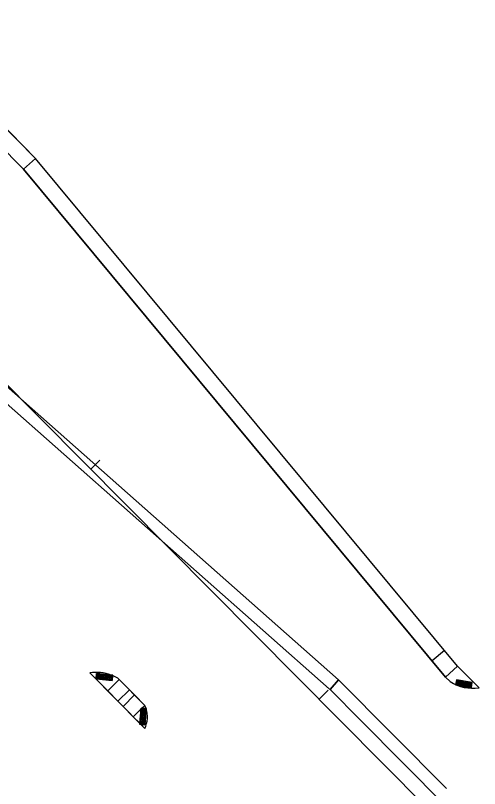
# Model space of a CAD drawing. Extents: x -5665 to 1997148, y 4 to 827579.
# Drawn here: x 1972163 to 1972306.3, y 802022.1 to 802260.6 of the extents above; entities that cross this region are included whole.
import ezdxf

# ---------------------------------------------------------------- set-up
doc = ezdxf.new("R2010")
doc.units = 0
for name, color, linetype in [('RD_HC_CL_Rel', 7, 'Continuous'), ('RD_HC_Data_Tic_Rel', 7, 'Continuous'), ('RD_PD_SW', 7, 'Continuous')]:
    doc.layers.add(name, color=color, linetype=linetype)

msp = doc.modelspace()

# ---------------------------------------------------------------- linework, layer by layer
at = {"layer": 'RD_HC_CL_Rel'}
msp.add_line((1972119.32, 802188.01), (1972571.34, 801732.96), dxfattribs=at)
at = {"layer": 'RD_HC_Data_Tic_Rel'}
for p, q in [((1972186.28, 802120.6), (1972189.11, 802123.42)), ((1972256.75, 802049.66), (1972259.59, 802052.48))]:
    msp.add_line(p, q, dxfattribs=at)
at = {"layer": 'RD_PD_SW'}
for p, q in [((1972169.24, 802216.51), (1972015.58, 802371.19)), ((1972015.58, 802371.19), (1972169.24, 802216.51)), ((1972012.03, 802367.67), (1972165.53, 802213.14)), ((1972012.03, 802367.67), (1972165.53, 802213.14)), ((1972165.53, 802213.14), (1972169.24, 802216.51)), ((1972169.24, 802216.51), (1972165.53, 802213.14)), ((1972299.46, 802059.87), (1972169.24, 802216.51)), ((1972299.46, 802059.87), (1972169.24, 802216.51)), ((1972295.76, 802056.5), (1972165.53, 802213.14)), ((1972165.53, 802213.14), (1972295.76, 802056.5)), ((1972262.78, 802055.65), (1972124.31, 802178.02)), ((1972121.65, 802175.02), (1972259.84, 802052.91)), ((1972295.47, 802064.67), (1972291.62, 802061.47)), ((1972299.46, 802059.87), (1972295.76, 802056.5)), ((1972299.46, 802059.87), (1972306.14, 802053.15)), ((1972306.14, 802053.15), (1972299.46, 802059.87)), ((1972185.93, 802057.8), (1972202.97, 802040.65)), ((1972185.93, 802057.8), (1972191.48, 802052.22)), ((1972195.02, 802055.75), (1972191.48, 802052.22)), ((1972191.48, 802052.22), (1972195.02, 802055.75)), ((1972195.02, 802055.75), (1972191.48, 802052.22)), ((1972194.58, 802056.19), (1972202.94, 802047.78)), ((1972195.02, 802055.75), (1972194.58, 802056.19)), ((1972198.19, 802052.56), (1972195.02, 802055.75)), ((1972260.13, 802052.65), (1972262.78, 802055.65)), ((1972262.78, 802055.65), (1972260.13, 802052.65)), ((1972260.13, 802052.65), (1972262.78, 802055.65)), ((1972296.09, 802022.11), (1972262.78, 802055.65)), ((1972295.76, 802056.5), (1972297.17, 802055.09)), ((1972295.76, 802056.5), (1972297.17, 802055.09)), ((1972191.48, 802052.22), (1972194.65, 802049.03)), ((1972198.19, 802052.56), (1972194.65, 802049.03)), ((1972194.65, 802049.03), (1972198.19, 802052.56)), ((1972198.19, 802052.56), (1972194.65, 802049.03)), ((1972199.76, 802050.97), (1972196.22, 802047.45)), ((1972196.22, 802047.45), (1972199.76, 802050.97)), ((1972199.76, 802050.97), (1972196.22, 802047.45)), ((1972199.76, 802050.97), (1972198.19, 802052.56)), ((1972202.94, 802047.78), (1972199.76, 802050.97)), ((1972259.85, 802052.92), (1972260.03, 802052.74)), ((1972260.03, 802052.74), (1972260.13, 802052.65)), ((1972194.65, 802049.03), (1972196.22, 802047.45)), ((1972196.22, 802047.45), (1972199.39, 802044.26)), ((1972202.94, 802047.78), (1972199.39, 802044.26)), ((1972199.39, 802044.26), (1972201.84, 802046.69)), ((1972201.84, 802046.69), (1972199.39, 802044.26)), ((1972201.37, 802042.26), (1972201.84, 802046.69)), ((1972201.84, 802046.69), (1972201.86, 802046.93)), ((1972201.86, 802046.93), (1972202.06, 802046.91)), ((1972202.06, 802046.91), (1972202.94, 802047.78)), ((1972202.94, 802047.78), (1972202.06, 802046.91)), ((1972202.06, 802046.91), (1972203.33, 802046.78)), ((1972199.39, 802044.26), (1972201.37, 802042.26)), ((1972201.69, 802041.94), (1972202.97, 802040.65))]:
    msp.add_line(p, q, dxfattribs=at)
for points in [[(1972193.03, 802057.07), (1972188.07, 802057.59), (1972187.9, 802056), (1972192.86, 802055.48)], [(1972304.05, 802054.79), (1972299.15, 802055.69), (1972298.86, 802054.12), (1972303.77, 802053.22)], [(1972201.86, 802046.93), (1972201.34, 802041.97), (1972202.93, 802041.81), (1972203.45, 802046.77)]]:
    msp.add_lwpolyline(points, close=True, dxfattribs=at)
for points in [[(1972193.01, 802056.95), (1972192.86, 802055.48), (1972187.9, 802056), (1972188.07, 802057.59), (1972192.59, 802057.12)], [(1972259.84, 802052.91), (1972259.85, 802052.92)], [(1972260.13, 802052.65), (1972260.13, 802052.64)], [(1972260.13, 802052.64), (1972269.55, 802043.16), (1972400.35, 801911.48), (1972403.17, 801908.64)], [(1972203.33, 802046.78), (1972202.93, 802041.81), (1972201.69, 802041.94)]]:
    msp.add_lwpolyline(points, dxfattribs=at)
for centre, radius in [((1972188.23, 802056.26), 0.146), ((1972188.29, 802056.76), 0.146), ((1972188.23, 802056.26), 0.073), ((1972188.34, 802057.26), 0.146), ((1972188.29, 802056.76), 0.073), ((1972188.34, 802057.26), 0.073), ((1972188.63, 802056.22), 0.146), ((1972188.68, 802056.71), 0.146), ((1972188.63, 802056.22), 0.073), ((1972188.74, 802057.22), 0.146), ((1972188.68, 802056.71), 0.073), ((1972188.74, 802057.22), 0.073), ((1972189.03, 802056.18), 0.146), ((1972189.08, 802056.67), 0.146), ((1972189.03, 802056.18), 0.073), ((1972189.13, 802057.18), 0.146), ((1972189.08, 802056.67), 0.073), ((1972189.13, 802057.18), 0.073), ((1972189.43, 802056.14), 0.146), ((1972189.48, 802056.63), 0.146), ((1972189.43, 802056.14), 0.073), ((1972189.53, 802057.14), 0.146), ((1972189.48, 802056.63), 0.073), ((1972189.53, 802057.14), 0.073), ((1972189.82, 802056.09), 0.146), ((1972189.88, 802056.59), 0.146), ((1972189.82, 802056.09), 0.073), ((1972189.93, 802057.1), 0.146), ((1972189.88, 802056.59), 0.073), ((1972189.93, 802057.1), 0.073), ((1972190.22, 802056.05), 0.146), ((1972190.27, 802056.55), 0.146), ((1972190.22, 802056.05), 0.073), ((1972190.33, 802057.05), 0.146), ((1972190.27, 802056.55), 0.073), ((1972190.33, 802057.05), 0.073), ((1972190.62, 802056.01), 0.146), ((1972190.67, 802056.51), 0.146), ((1972190.62, 802056.01), 0.073), ((1972190.73, 802057.01), 0.146), ((1972190.67, 802056.51), 0.073), ((1972190.73, 802057.01), 0.073), ((1972191.02, 802055.97), 0.146), ((1972191.07, 802056.46), 0.146), ((1972191.02, 802055.97), 0.073), ((1972191.12, 802056.97), 0.146), ((1972191.07, 802056.46), 0.073), ((1972191.12, 802056.97), 0.073), ((1972191.42, 802055.93), 0.146), ((1972191.47, 802056.42), 0.146), ((1972191.42, 802055.93), 0.073), ((1972191.52, 802056.93), 0.146), ((1972191.47, 802056.42), 0.073), ((1972191.52, 802056.93), 0.073), ((1972191.81, 802055.89), 0.146), ((1972191.87, 802056.38), 0.146), ((1972191.81, 802055.89), 0.073), ((1972191.92, 802056.89), 0.146), ((1972191.87, 802056.38), 0.073), ((1972191.92, 802056.89), 0.073), ((1972192.21, 802055.84), 0.146), ((1972192.26, 802056.34), 0.146), ((1972192.21, 802055.84), 0.073), ((1972192.32, 802056.85), 0.146), ((1972192.26, 802056.34), 0.073), ((1972192.32, 802056.85), 0.073), ((1972192.61, 802055.8), 0.146), ((1972192.66, 802056.3), 0.146), ((1972192.61, 802055.8), 0.073), ((1972192.71, 802056.8), 0.146), ((1972192.66, 802056.3), 0.073), ((1972192.71, 802056.8), 0.073), ((1972299.21, 802054.35), 0.146), ((1972299.21, 802054.35), 0.073), ((1972299.3, 802054.84), 0.146), ((1972299.3, 802054.84), 0.073), ((1972299.4, 802055.35), 0.146), ((1972299.4, 802055.35), 0.073), ((1972299.61, 802054.28), 0.146), ((1972299.61, 802054.28), 0.073), ((1972299.7, 802054.77), 0.146), ((1972299.7, 802054.77), 0.073), ((1972299.79, 802055.27), 0.146), ((1972299.79, 802055.27), 0.073), ((1972300, 802054.21), 0.146), ((1972300, 802054.21), 0.073), ((1972300.09, 802054.7), 0.146), ((1972300.09, 802054.7), 0.073), ((1972300.18, 802055.2), 0.146), ((1972300.18, 802055.2), 0.073), ((1972300.4, 802054.14), 0.146), ((1972300.4, 802054.14), 0.073), ((1972300.48, 802054.63), 0.146), ((1972300.48, 802054.63), 0.073), ((1972300.58, 802055.13), 0.146), ((1972300.58, 802055.13), 0.073), ((1972300.79, 802054.06), 0.146), ((1972300.79, 802054.06), 0.073), ((1972300.88, 802054.56), 0.146), ((1972300.88, 802054.56), 0.073), ((1972300.97, 802055.06), 0.146), ((1972300.97, 802055.06), 0.073), ((1972301.18, 802053.99), 0.146), ((1972301.18, 802053.99), 0.073), ((1972301.27, 802054.48), 0.146), ((1972301.27, 802054.48), 0.073), ((1972301.36, 802054.98), 0.146), ((1972301.36, 802054.98), 0.073), ((1972301.58, 802053.92), 0.146), ((1972301.58, 802053.92), 0.073), ((1972301.67, 802054.41), 0.146), ((1972301.67, 802054.41), 0.073), ((1972301.76, 802054.91), 0.146), ((1972301.76, 802054.91), 0.073), ((1972301.97, 802053.85), 0.146), ((1972301.97, 802053.85), 0.073), ((1972302.06, 802054.34), 0.146), ((1972302.06, 802054.34), 0.073), ((1972302.15, 802054.84), 0.146), ((1972302.15, 802054.84), 0.073), ((1972302.36, 802053.78), 0.146), ((1972302.36, 802053.78), 0.073), ((1972302.45, 802054.27), 0.146), ((1972302.45, 802054.27), 0.073), ((1972302.54, 802054.77), 0.146), ((1972302.54, 802054.77), 0.073), ((1972302.76, 802053.7), 0.146), ((1972302.76, 802053.7), 0.073), ((1972302.85, 802054.19), 0.146), ((1972302.85, 802054.19), 0.073), ((1972302.94, 802054.7), 0.146), ((1972302.94, 802054.7), 0.073), ((1972303.15, 802053.63), 0.146), ((1972303.15, 802053.63), 0.073), ((1972303.24, 802054.12), 0.146), ((1972303.24, 802054.12), 0.073), ((1972303.33, 802054.62), 0.146), ((1972303.33, 802054.62), 0.073), ((1972303.54, 802053.56), 0.146), ((1972303.54, 802053.56), 0.073), ((1972303.63, 802054.05), 0.146), ((1972303.63, 802054.05), 0.073), ((1972303.72, 802054.55), 0.146), ((1972303.72, 802054.55), 0.073), ((1972202.08, 802046.22), 0.146), ((1972202.13, 802046.62), 0.146), ((1972202.08, 802046.22), 0.073), ((1972202.13, 802046.62), 0.073), ((1972202.59, 802046.17), 0.146), ((1972202.63, 802046.57), 0.146), ((1972202.59, 802046.17), 0.073), ((1972202.63, 802046.57), 0.073), ((1972203.09, 802046.12), 0.146), ((1972203.13, 802046.52), 0.146), ((1972203.09, 802046.12), 0.073), ((1972203.13, 802046.52), 0.073), ((1972201.84, 802043.84), 0.146), ((1972201.88, 802044.23), 0.146), ((1972201.84, 802043.84), 0.073), ((1972201.92, 802044.63), 0.146), ((1972201.88, 802044.23), 0.073), ((1972201.96, 802045.03), 0.146), ((1972201.92, 802044.63), 0.073), ((1972202, 802045.43), 0.146), ((1972201.96, 802045.03), 0.073), ((1972202.04, 802045.83), 0.146), ((1972202, 802045.43), 0.073), ((1972202.04, 802045.83), 0.073), ((1972202.34, 802043.78), 0.146), ((1972202.38, 802044.18), 0.146), ((1972202.34, 802043.78), 0.073), ((1972202.43, 802044.58), 0.146), ((1972202.38, 802044.18), 0.073), ((1972202.47, 802044.98), 0.146), ((1972202.43, 802044.58), 0.073), ((1972202.51, 802045.38), 0.146), ((1972202.47, 802044.98), 0.073), ((1972202.55, 802045.77), 0.146), ((1972202.51, 802045.38), 0.073), ((1972202.55, 802045.77), 0.073), ((1972202.84, 802043.73), 0.146), ((1972202.88, 802044.13), 0.146), ((1972202.84, 802043.73), 0.073), ((1972202.92, 802044.53), 0.146), ((1972202.88, 802044.13), 0.073), ((1972202.96, 802044.93), 0.146), ((1972202.92, 802044.53), 0.073), ((1972203, 802045.32), 0.146), ((1972202.96, 802044.93), 0.073), ((1972203.05, 802045.72), 0.146), ((1972203, 802045.32), 0.073), ((1972203.05, 802045.72), 0.073), ((1972201.67, 802042.25), 0.146), ((1972201.71, 802042.64), 0.146), ((1972201.67, 802042.25), 0.073), ((1972201.75, 802043.04), 0.146), ((1972201.71, 802042.64), 0.073), ((1972201.79, 802043.44), 0.146), ((1972201.75, 802043.04), 0.073), ((1972201.79, 802043.44), 0.073), ((1972202.18, 802042.19), 0.146), ((1972202.22, 802042.59), 0.146), ((1972202.18, 802042.19), 0.073), ((1972202.26, 802042.99), 0.146), ((1972202.22, 802042.59), 0.073), ((1972202.3, 802043.39), 0.146), ((1972202.26, 802042.99), 0.073), ((1972202.3, 802043.39), 0.073), ((1972202.67, 802042.14), 0.146), ((1972202.71, 802042.54), 0.146), ((1972202.67, 802042.14), 0.073), ((1972202.76, 802042.94), 0.146), ((1972202.71, 802042.54), 0.073), ((1972202.8, 802043.33), 0.146), ((1972202.76, 802042.94), 0.073), ((1972202.8, 802043.33), 0.073)]:
    msp.add_circle(centre, radius, dxfattribs=at)
for centre, radius, start, end in [((1972187.92, 802044.45), 13.5, 69.7623, 98.4679), ((1972187.92, 802044.45), 13.5, 60.4516, 67.8489), ((1972304.33, 802066.53), 13.5, 237.9544, 277.6934), ((1972195.24, 802044.18), 8.5, 17.7954, 25.0592), ((1972195.24, 802044.18), 8.5, 335.4764, 17.7954)]:
    msp.add_arc(centre, radius, start, end, dxfattribs=at)

doc.saveas('drawing.dxf')
